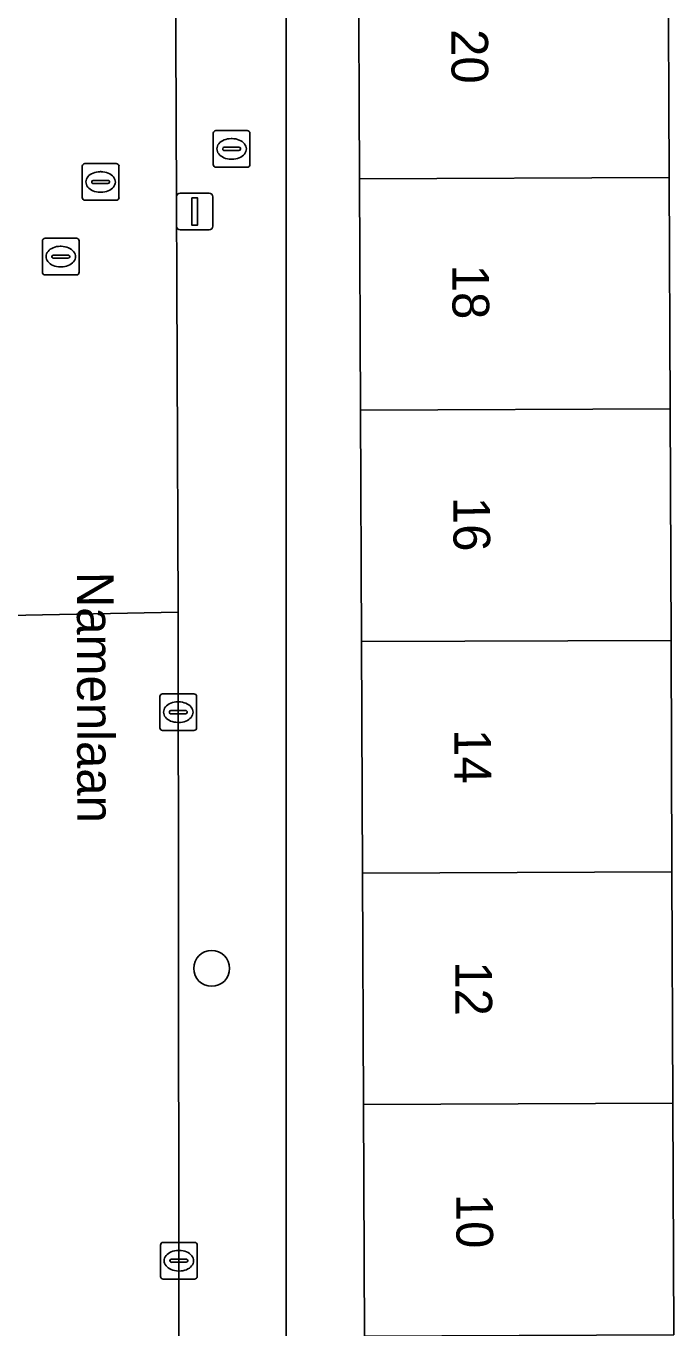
# Model space of a CAD drawing. Extents: x 160732 to 162107, y 387428 to 388479.
# Drawn here: x 161499.39 to 161517.04, y 388256.08 to 388291.54 of the extents above; entities that cross this region are included whole.
import ezdxf

# ---------------------------------------------------------------- set-up
doc = ezdxf.new("R2010")
doc.units = 0
for name, color, linetype in [('IMGEO_Boom', 7, 'Continuous'), ('IMGEO_Brandkraan', 7, 'Continuous'), ('IMGEO_Erf', 7, 'Continuous'), ('IMGEO_Kolk', 7, 'Continuous'), ('IMGEO_Lichtmast', 7, 'Continuous'), ('IMGEO_Openbare_ruimte_label', 7, 'Continuous'), ('IMGEO_Pand', 7, 'Continuous'), ('IMGEO_Pand_nummerreeks', 7, 'Continuous'), ('IMGEO_Rijbaan_lokaal_open', 7, 'Continuous'), ('IMGEO_Rioolput', 7, 'Continuous'), ('IMGEO_Voetpad_open', 7, 'Continuous')]:
    doc.layers.add(name, color=color, linetype=linetype)

msp = doc.modelspace()

# ---------------------------------------------------------------- linework, layer by layer
at = {"layer": 'IMGEO_Boom'}
msp.add_circle((161504.448, 388265.877), 0.489, dxfattribs=at)
at = {"layer": 'IMGEO_Brandkraan'}
for p, q in [((161504.566, 388288.693), (161505.418, 388288.693)), ((161504.491, 388287.767), (161504.491, 388288.619)), ((161504.979, 388288.473), (161505.004, 388288.473)), ((161505.492, 388288.619), (161505.492, 388287.767)), ((161504.75, 388288.187), (161504.75, 388288.199)), ((161505.188, 388288.15), (161504.79, 388288.15)), ((161504.793, 388288.236), (161505.191, 388288.236)), ((161505.234, 388288.199), (161505.234, 388288.187)), ((161505.418, 388287.693), (161504.566, 388287.693)), ((161505.002, 388287.913), (161504.977, 388287.913))]:
    msp.add_line(p, q, dxfattribs=at)
for points in [[(161504.566, 388288.693), (161505.418, 388288.693)], [(161504.491, 388287.767), (161504.491, 388288.619)], [(161505.492, 388288.619), (161505.492, 388287.767)], [(161505.418, 388287.693), (161504.566, 388287.693)]]:
    msp.add_lwpolyline(points, dxfattribs=at)
for centre, radius, start, end in [((161504.568, 388288.617), 0.0765, 91.552, 178.448), ((161504.568, 388288.617), 0.0765, 91.552, 178.448), ((161505.416, 388288.617), 0.0765, 1.552, 88.448), ((161505.416, 388288.617), 0.0765, 1.552, 88.448), ((161504.79, 388288.196), 0.0403, 85.8775, 175.7526), ((161504.787, 388288.186), 0.0366, 178.938, 274.7102), ((161505.191, 388288.193), 0.043, 264.8664, 352.4533), ((161505.195, 388288.198), 0.0386, 1.7309, 96.639), ((161504.568, 388287.769), 0.0765, 181.552, 268.448), ((161504.568, 388287.769), 0.0765, 181.552, 268.448), ((161505.416, 388287.769), 0.0765, 271.552, 358.448), ((161505.416, 388287.769), 0.0765, 271.552, 358.448)]:
    msp.add_arc(centre, radius, start, end, dxfattribs=at)
for centre, major_axis, ratio, start_param, end_param in [((161504.978, 388288.193), (-0.387, 0.002), 0.722429, 4.712389, 7.853982), ((161505.003, 388288.193), (-0.39, 0.002), 0.717154, 1.570796, 4.712389)]:
    msp.add_ellipse(centre, major_axis=major_axis, ratio=ratio, start_param=start_param, end_param=end_param, dxfattribs=at)
at = {"layer": 'IMGEO_Erf'}
for points in [[(161506.48, 388300.109), (161506.481, 388250), (161506.482, 388231.381)], [(161508.607, 388255.864), (161508.58, 388262.168), (161508.553, 388268.471), (161508.527, 388274.775), (161508.5, 388281.079), (161508.473, 388287.382), (161508.447, 388293.686)], [(161516.88, 388293.721), (161516.907, 388287.417), (161516.934, 388281.114), (161516.961, 388274.81), (161516.987, 388268.507), (161517.014, 388262.203), (161517.041, 388255.899)]]:
    msp.add_lwpolyline(points, dxfattribs=at)
at = {"layer": 'IMGEO_Kolk'}
for p, q in [((161503.038, 388272.428), (161503.038, 388273.28)), ((161503.113, 388273.354), (161503.965, 388273.354)), ((161503.526, 388273.134), (161503.551, 388273.134)), ((161504.039, 388273.28), (161504.039, 388272.428)), ((161503.297, 388272.848), (161503.297, 388272.86)), ((161503.735, 388272.811), (161503.337, 388272.811)), ((161503.34, 388272.897), (161503.738, 388272.897)), ((161503.781, 388272.86), (161503.781, 388272.848)), ((161503.965, 388272.354), (161503.113, 388272.354)), ((161503.549, 388272.574), (161503.524, 388272.574)), ((161503.054, 388257.489), (161503.054, 388258.341)), ((161503.129, 388258.415), (161503.981, 388258.415)), ((161503.542, 388258.195), (161503.567, 388258.195)), ((161504.055, 388258.341), (161504.055, 388257.489)), ((161503.313, 388257.909), (161503.313, 388257.921)), ((161503.751, 388257.872), (161503.353, 388257.872)), ((161503.356, 388257.958), (161503.754, 388257.958)), ((161503.797, 388257.921), (161503.797, 388257.909)), ((161503.565, 388257.635), (161503.54, 388257.635)), ((161503.981, 388257.415), (161503.129, 388257.415))]:
    msp.add_line(p, q, dxfattribs=at)
for points in [[(161503.038, 388272.428), (161503.038, 388273.28)], [(161503.113, 388273.354), (161503.965, 388273.354)], [(161504.039, 388273.28), (161504.039, 388272.428)], [(161503.965, 388272.354), (161503.113, 388272.354)], [(161503.054, 388257.489), (161503.054, 388258.341)], [(161503.129, 388258.415), (161503.981, 388258.415)], [(161504.055, 388258.341), (161504.055, 388257.489)], [(161503.981, 388257.415), (161503.129, 388257.415)]]:
    msp.add_lwpolyline(points, dxfattribs=at)
for centre, radius, start, end in [((161503.115, 388273.278), 0.0765, 91.552, 178.448), ((161503.115, 388273.278), 0.0765, 91.552, 178.448), ((161503.963, 388273.278), 0.0765, 1.552, 88.448), ((161503.963, 388273.278), 0.0765, 1.552, 88.448), ((161503.337, 388272.857), 0.0403, 85.8775, 175.7526), ((161503.334, 388272.847), 0.0366, 178.938, 274.7102), ((161503.738, 388272.854), 0.043, 264.8664, 352.4533), ((161503.742, 388272.859), 0.0386, 1.7309, 96.639), ((161503.115, 388272.43), 0.0765, 181.552, 268.448), ((161503.115, 388272.43), 0.0765, 181.552, 268.448), ((161503.963, 388272.43), 0.0765, 271.552, 358.448), ((161503.963, 388272.43), 0.0765, 271.552, 358.448), ((161503.131, 388258.339), 0.0765, 91.552, 178.448), ((161503.131, 388258.339), 0.0765, 91.552, 178.448), ((161503.979, 388258.339), 0.0765, 1.552, 88.448), ((161503.979, 388258.339), 0.0765, 1.552, 88.448), ((161503.353, 388257.918), 0.0403, 85.8775, 175.7526), ((161503.35, 388257.908), 0.0366, 178.938, 274.7102), ((161503.754, 388257.915), 0.043, 264.8664, 352.4533), ((161503.758, 388257.92), 0.0386, 1.7309, 96.639), ((161503.131, 388257.491), 0.0765, 181.552, 268.448), ((161503.131, 388257.491), 0.0765, 181.552, 268.448), ((161503.979, 388257.491), 0.0765, 271.552, 358.448), ((161503.979, 388257.491), 0.0765, 271.552, 358.448)]:
    msp.add_arc(centre, radius, start, end, dxfattribs=at)
for centre, major_axis, ratio, start_param, end_param in [((161503.525, 388272.854), (-0.387, 0.002), 0.722429, 4.712389, 7.853982), ((161503.55, 388272.854), (-0.39, 0.002), 0.717154, 1.570796, 4.712389), ((161503.541, 388257.915), (-0.387, 0.002), 0.722429, 4.712389, 7.853982), ((161503.566, 388257.915), (-0.39, 0.002), 0.717154, 1.570796, 4.712389)]:
    msp.add_ellipse(centre, major_axis=major_axis, ratio=ratio, start_param=start_param, end_param=end_param, dxfattribs=at)
at = {"layer": 'IMGEO_Lichtmast'}
for p, q in [((161503.491, 388286.087), (161503.491, 388286.887)), ((161503.491, 388286.887), (161503.491, 388286.087)), ((161503.591, 388286.987), (161504.381, 388286.987)), ((161504.381, 388286.987), (161503.591, 388286.987)), ((161504.481, 388286.887), (161504.481, 388286.087)), ((161504.481, 388286.087), (161504.481, 388286.887)), ((161504.381, 388285.987), (161503.591, 388285.987)), ((161503.591, 388285.987), (161504.381, 388285.987))]:
    msp.add_line(p, q, dxfattribs=at)
msp.add_lwpolyline([(161503.911, 388286.862), (161504.061, 388286.862), (161504.061, 388286.112), (161503.911, 388286.112), (161503.911, 388286.862)], dxfattribs=at)
for centre, start, end in [((161503.591, 388286.887), 90, 180), ((161503.591, 388286.887), 90, 180), ((161504.381, 388286.887), 0, 90), ((161504.381, 388286.887), 360, 90), ((161503.591, 388286.087), 180, 270), ((161503.591, 388286.087), 180, 270), ((161504.381, 388286.087), 270, 0), ((161504.381, 388286.087), 270, 0)]:
    msp.add_arc(centre, 0.1, start, end, dxfattribs=at)
at = {"layer": 'IMGEO_Pand'}
for points in [[(161516.907, 388287.417), (161516.88, 388293.721), (161508.447, 388293.686), (161508.473, 388287.382)], [(161516.934, 388281.114), (161516.907, 388287.417), (161508.473, 388287.382), (161508.5, 388281.079)], [(161516.961, 388274.81), (161516.934, 388281.114), (161508.5, 388281.079), (161508.527, 388274.775)], [(161508.527, 388274.775), (161508.553, 388268.471), (161516.987, 388268.507), (161516.961, 388274.81)], [(161508.553, 388268.471), (161508.58, 388262.168), (161517.014, 388262.203), (161516.987, 388268.507)], [(161517.041, 388255.899), (161517.014, 388262.203), (161508.58, 388262.168), (161508.607, 388255.864)]]:
    msp.add_lwpolyline(points, close=True, dxfattribs=at)
at = {"layer": 'IMGEO_Rijbaan_lokaal_open'}
for points in [[(161498.423, 388279.222), (161498.453, 388275.481), (161503.536, 388275.578), (161503.458, 388295.736)], [(161503.536, 388275.578), (161498.453, 388275.481), (161498.443, 388275.033), (161498.573, 388231.943)], [(161503.583, 388231.118), (161503.536, 388275.578)]]:
    msp.add_lwpolyline(points, dxfattribs=at)
at = {"layer": 'IMGEO_Rioolput'}
for p, q in [((161500.923, 388286.867), (161500.923, 388287.719)), ((161500.998, 388287.793), (161501.85, 388287.793)), ((161501.924, 388287.719), (161501.924, 388286.867)), ((161501.182, 388287.287), (161501.182, 388287.299)), ((161501.62, 388287.25), (161501.222, 388287.25)), ((161501.225, 388287.336), (161501.623, 388287.336)), ((161501.411, 388287.573), (161501.436, 388287.573)), ((161501.666, 388287.299), (161501.666, 388287.287)), ((161501.434, 388287.013), (161501.409, 388287.013)), ((161501.85, 388286.793), (161500.998, 388286.793)), ((161499.838, 388284.834), (161499.838, 388285.686)), ((161499.913, 388285.76), (161500.765, 388285.76)), ((161500.326, 388285.54), (161500.351, 388285.54)), ((161500.839, 388285.686), (161500.839, 388284.834)), ((161500.097, 388285.254), (161500.097, 388285.266)), ((161500.535, 388285.217), (161500.137, 388285.217)), ((161500.14, 388285.303), (161500.538, 388285.303)), ((161500.581, 388285.266), (161500.581, 388285.254)), ((161500.765, 388284.76), (161499.913, 388284.76)), ((161500.349, 388284.98), (161500.324, 388284.98))]:
    msp.add_line(p, q, dxfattribs=at)
for points in [[(161500.923, 388286.867), (161500.923, 388287.719)], [(161500.998, 388287.793), (161501.85, 388287.793)], [(161501.924, 388287.719), (161501.924, 388286.867)], [(161501.85, 388286.793), (161500.998, 388286.793)], [(161499.838, 388284.834), (161499.838, 388285.686)], [(161499.913, 388285.76), (161500.765, 388285.76)], [(161500.839, 388285.686), (161500.839, 388284.834)], [(161500.765, 388284.76), (161499.913, 388284.76)]]:
    msp.add_lwpolyline(points, dxfattribs=at)
for centre, radius, start, end in [((161501, 388287.717), 0.0765, 91.552, 178.448), ((161501, 388287.717), 0.0765, 91.552, 178.448), ((161501.848, 388287.717), 0.0765, 1.552, 88.448), ((161501.848, 388287.717), 0.0765, 1.552, 88.448), ((161501.222, 388287.296), 0.0403, 85.8775, 175.7526), ((161501.219, 388287.286), 0.0366, 178.938, 274.7102), ((161501.623, 388287.293), 0.043, 264.8664, 352.4533), ((161501.627, 388287.298), 0.0386, 1.7309, 96.639), ((161501, 388286.869), 0.0765, 181.552, 268.448), ((161501, 388286.869), 0.0765, 181.552, 268.448), ((161501.848, 388286.869), 0.0765, 271.552, 358.448), ((161501.848, 388286.869), 0.0765, 271.552, 358.448), ((161499.915, 388285.684), 0.0765, 91.552, 178.448), ((161499.915, 388285.684), 0.0765, 91.552, 178.448), ((161500.763, 388285.684), 0.0765, 1.552, 88.448), ((161500.763, 388285.684), 0.0765, 1.552, 88.448), ((161500.137, 388285.263), 0.0403, 85.8775, 175.7526), ((161500.134, 388285.253), 0.0366, 178.938, 274.7102), ((161500.538, 388285.26), 0.043, 264.8664, 352.4533), ((161500.542, 388285.265), 0.0386, 1.7309, 96.639), ((161499.915, 388284.836), 0.0765, 181.552, 268.448), ((161499.915, 388284.836), 0.0765, 181.552, 268.448), ((161500.763, 388284.836), 0.0765, 271.552, 358.448), ((161500.763, 388284.836), 0.0765, 271.552, 358.448)]:
    msp.add_arc(centre, radius, start, end, dxfattribs=at)
for centre, major_axis, ratio, start_param, end_param in [((161501.41, 388287.293), (-0.387, 0.002), 0.722429, 4.712389, 7.853982), ((161501.435, 388287.293), (-0.39, 0.002), 0.717154, 1.570796, 4.712389), ((161500.325, 388285.26), (-0.387, 0.002), 0.722429, 4.712389, 7.853982), ((161500.35, 388285.26), (-0.39, 0.002), 0.717154, 1.570796, 4.712389)]:
    msp.add_ellipse(centre, major_axis=major_axis, ratio=ratio, start_param=start_param, end_param=end_param, dxfattribs=at)
at = {"layer": 'IMGEO_Voetpad_open'}
for points in [[(161503.448, 388322.903), (161503.458, 388295.736), (161503.536, 388275.578), (161503.583, 388231.118)], [(161506.482, 388231.381), (161506.481, 388250), (161506.48, 388300.109), (161506.48, 388301.651), (161506.479, 388322.982)]]:
    msp.add_lwpolyline(points, dxfattribs=at)

# ---------------------------------------------------------------- texts
at = {"layer": 'IMGEO_Openbare_ruimte_label'}
msp.add_text('Namenlaan', height=1, rotation=270.1146, dxfattribs=at).set_placement((161500.777, 388276.675))
at = {"layer": 'IMGEO_Pand_nummerreeks'}
for s, p in [('20', (161510.976, 388291.454)), ('18', (161511.003, 388285.038)), ('16', (161511.03, 388278.716)), ('14', (161511.057, 388272.39)), ('12', (161511.083, 388266.068)), ('10', (161511.11, 388259.736))]:
    msp.add_text(s, height=1, rotation=270.2429, dxfattribs=at).set_placement(p)

doc.saveas('drawing.dxf')
